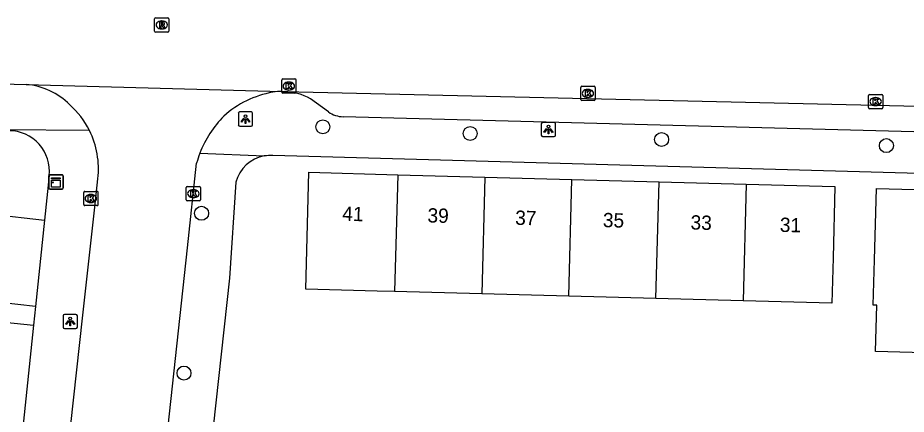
# Model space of a CAD drawing. Extents: x 162026 to 163499, y 387297 to 388169.
# Drawn here: x 162750.4 to 162812.7, y 388068.7 to 388096.4 of the extents above; entities that cross this region are included whole.
import ezdxf

# ---------------------------------------------------------------- set-up
doc = ezdxf.new("R2010")
doc.units = 0
for name, color, linetype in [('IMGEO_Boom', 7, 'Continuous'), ('IMGEO_Kast', 7, 'Continuous'), ('IMGEO_Kolk', 7, 'Continuous'), ('IMGEO_Lichtpunt', 7, 'Continuous'), ('IMGEO_Pand', 7, 'Continuous'), ('IMGEO_Pand_nummerreeks', 7, 'Continuous'), ('IMGEO_Rijbaan_lokaal_gesloten', 7, 'Continuous'), ('IMGEO_Rijbaan_lokaal_open', 7, 'Continuous'), ('IMGEO_Rioolput', 7, 'Continuous'), ('IMGEO_Voetpad_open', 7, 'Continuous')]:
    doc.layers.add(name, color=color, linetype=linetype)

msp = doc.modelspace()

# ---------------------------------------------------------------- linework, layer by layer
at = {"layer": 'IMGEO_Boom'}
for centre in [(162771.808, 388088.776), (162782.123, 388088.307), (162795.53, 388087.892), (162811.269, 388087.458), (162763.313, 388082.726), (162762.082, 388071.552)]:
    msp.add_circle(centre, 0.489, dxfattribs=at)
at = {"layer": 'IMGEO_Kast'}
for p, q in [((162752.616, 388084.498), (162752.616, 388085.339)), ((162752.616, 388085.339), (162752.616, 388084.498)), ((162752.691, 388085.423), (162753.532, 388085.423)), ((162753.532, 388085.423), (162752.691, 388085.423)), ((162753.616, 388085.348), (162753.616, 388084.507)), ((162753.616, 388084.507), (162753.616, 388085.348)), ((162753.541, 388084.423), (162752.7, 388084.423)), ((162752.7, 388084.423), (162753.541, 388084.423))]:
    msp.add_line(p, q, dxfattribs=at)
for points in [[(162752.811, 388085.213), (162753.411, 388085.213), (162753.411, 388085.128), (162752.811, 388085.128), (162752.811, 388085.213)], [(162752.811, 388085.038), (162753.411, 388085.038), (162753.411, 388084.549), (162752.811, 388084.549), (162752.811, 388085.038)]]:
    msp.add_lwpolyline(points, dxfattribs=at)
msp.add_circle((162752.895, 388084.887), 0.0377, dxfattribs=at)
for centre, start, end in [((162752.694, 388085.345), 92.4484, 184.28452), ((162752.694, 388085.345), 92.4484, 184.28452), ((162753.538, 388085.345), 2.4484, 94.28452), ((162753.538, 388085.345), 2.4484, 94.28452), ((162752.694, 388084.501), 182.4484, 274.28452), ((162752.694, 388084.501), 182.4484, 274.28452), ((162753.538, 388084.501), 272.4484, 4.28452), ((162753.538, 388084.501), 272.4484, 4.28452)]:
    msp.add_arc(centre, 0.0779, start, end, dxfattribs=at)
at = {"layer": 'IMGEO_Kolk'}
for p, q in [((162769, 388092.123), (162769.852, 388092.123)), ((162768.925, 388091.197), (162768.925, 388092.049)), ((162769.413, 388091.903), (162769.438, 388091.903)), ((162769.926, 388092.049), (162769.926, 388091.197)), ((162789.869, 388090.683), (162789.869, 388091.535)), ((162789.944, 388091.609), (162790.796, 388091.609)), ((162790.87, 388091.535), (162790.87, 388090.683)), ((162769.852, 388091.123), (162769, 388091.123)), ((162769.436, 388091.343), (162769.411, 388091.343)), ((162790.357, 388091.389), (162790.382, 388091.389)), ((162810.016, 388090.115), (162810.016, 388090.967)), ((162810.091, 388091.041), (162810.943, 388091.041)), ((162811.017, 388090.967), (162811.017, 388090.115)), ((162790.796, 388090.609), (162789.944, 388090.609)), ((162790.38, 388090.829), (162790.355, 388090.829)), ((162810.527, 388090.261), (162810.502, 388090.261)), ((162810.504, 388090.821), (162810.529, 388090.821)), ((162810.943, 388090.041), (162810.091, 388090.041)), ((162755.059, 388083.336), (162755.059, 388084.188)), ((162755.134, 388084.262), (162755.986, 388084.262)), ((162755.547, 388084.042), (162755.572, 388084.042)), ((162756.06, 388084.188), (162756.06, 388083.336)), ((162762.238, 388083.674), (162762.238, 388084.526)), ((162762.313, 388084.6), (162763.165, 388084.6)), ((162762.726, 388084.38), (162762.751, 388084.38)), ((162763.239, 388084.526), (162763.239, 388083.674)), ((162755.57, 388083.482), (162755.545, 388083.482)), ((162763.165, 388083.6), (162762.313, 388083.6)), ((162762.749, 388083.82), (162762.724, 388083.82)), ((162755.986, 388083.262), (162755.134, 388083.262))]:
    msp.add_line(p, q, dxfattribs=at)
for points in [[(162769, 388092.123), (162769.852, 388092.123)], [(162768.925, 388091.197), (162768.925, 388092.049)], [(162769.246, 388091.823), (162769.369, 388091.823), (162769.369, 388091.672), (162769.499, 388091.823), (162769.663, 388091.823), (162769.517, 388091.672), (162769.67, 388091.423), (162769.518, 388091.423), (162769.433, 388091.587), (162769.369, 388091.52), (162769.369, 388091.423), (162769.246, 388091.423), (162769.246, 388091.823)], [(162769.926, 388092.049), (162769.926, 388091.197)], [(162789.869, 388090.683), (162789.869, 388091.535)], [(162789.944, 388091.609), (162790.796, 388091.609)], [(162790.87, 388091.535), (162790.87, 388090.683)], [(162769.852, 388091.123), (162769, 388091.123)], [(162790.19, 388091.309), (162790.313, 388091.309), (162790.313, 388091.158), (162790.443, 388091.309), (162790.607, 388091.309), (162790.461, 388091.158), (162790.614, 388090.909), (162790.462, 388090.909), (162790.377, 388091.073), (162790.313, 388091.006), (162790.313, 388090.909), (162790.19, 388090.909), (162790.19, 388091.309)], [(162810.016, 388090.115), (162810.016, 388090.967)], [(162810.091, 388091.041), (162810.943, 388091.041)], [(162811.017, 388090.967), (162811.017, 388090.115)], [(162790.796, 388090.609), (162789.944, 388090.609)], [(162810.337, 388090.741), (162810.46, 388090.741), (162810.46, 388090.59), (162810.59, 388090.741), (162810.754, 388090.741), (162810.608, 388090.59), (162810.761, 388090.341), (162810.609, 388090.341), (162810.524, 388090.505), (162810.46, 388090.438), (162810.46, 388090.341), (162810.337, 388090.341), (162810.337, 388090.741)], [(162810.943, 388090.041), (162810.091, 388090.041)], [(162755.059, 388083.336), (162755.059, 388084.188)], [(162755.134, 388084.262), (162755.986, 388084.262)], [(162756.06, 388084.188), (162756.06, 388083.336)], [(162762.238, 388083.674), (162762.238, 388084.526)], [(162762.313, 388084.6), (162763.165, 388084.6)], [(162762.559, 388084.3), (162762.682, 388084.3), (162762.682, 388084.149), (162762.812, 388084.3), (162762.976, 388084.3), (162762.83, 388084.149), (162762.983, 388083.9), (162762.831, 388083.9), (162762.746, 388084.064), (162762.682, 388083.997), (162762.682, 388083.9), (162762.559, 388083.9), (162762.559, 388084.3)], [(162763.239, 388084.526), (162763.239, 388083.674)], [(162755.38, 388083.962), (162755.503, 388083.962), (162755.503, 388083.811), (162755.633, 388083.962), (162755.797, 388083.962), (162755.651, 388083.811), (162755.804, 388083.562), (162755.652, 388083.562), (162755.567, 388083.726), (162755.503, 388083.659), (162755.503, 388083.562), (162755.38, 388083.562), (162755.38, 388083.962)], [(162763.165, 388083.6), (162762.313, 388083.6)], [(162755.986, 388083.262), (162755.134, 388083.262)]]:
    msp.add_lwpolyline(points, dxfattribs=at)
for centre, start, end in [((162769.002, 388092.047), 91.55205, 178.44795), ((162769.002, 388092.047), 91.55205, 178.44795), ((162769.85, 388092.047), 1.55205, 88.44795), ((162769.85, 388092.047), 1.55205, 88.44795), ((162789.946, 388091.533), 91.55205, 178.44795), ((162789.946, 388091.533), 91.55205, 178.44795), ((162790.794, 388091.533), 1.55205, 88.44795), ((162790.794, 388091.533), 1.55205, 88.44795), ((162769.002, 388091.199), 181.55205, 268.44795), ((162769.002, 388091.199), 181.55205, 268.44795), ((162769.85, 388091.199), 271.55205, 358.44795), ((162769.85, 388091.199), 271.55205, 358.44795), ((162810.093, 388090.965), 91.55205, 178.44795), ((162810.093, 388090.965), 91.55205, 178.44795), ((162810.941, 388090.965), 1.55205, 88.44795), ((162810.941, 388090.965), 1.55205, 88.44795), ((162789.946, 388090.685), 181.55205, 268.44795), ((162789.946, 388090.685), 181.55205, 268.44795), ((162790.794, 388090.685), 271.55205, 358.44795), ((162790.794, 388090.685), 271.55205, 358.44795), ((162810.093, 388090.117), 181.55205, 268.44795), ((162810.093, 388090.117), 181.55205, 268.44795), ((162810.941, 388090.117), 271.55205, 358.44795), ((162810.941, 388090.117), 271.55205, 358.44795), ((162755.136, 388084.186), 91.55205, 178.44795), ((162755.136, 388084.186), 91.55205, 178.44795), ((162755.984, 388084.186), 1.55205, 88.44795), ((162755.984, 388084.186), 1.55205, 88.44795), ((162762.315, 388084.524), 91.55205, 178.44795), ((162762.315, 388084.524), 91.55205, 178.44795), ((162763.163, 388084.524), 1.55205, 88.44795), ((162763.163, 388084.524), 1.55205, 88.44795), ((162762.315, 388083.676), 181.55205, 268.44795), ((162762.315, 388083.676), 181.55205, 268.44795), ((162763.163, 388083.676), 271.55205, 358.44795), ((162763.163, 388083.676), 271.55205, 358.44795), ((162755.136, 388083.338), 181.55205, 268.44795), ((162755.136, 388083.338), 181.55205, 268.44795), ((162755.984, 388083.338), 271.55205, 358.44795), ((162755.984, 388083.338), 271.55205, 358.44795)]:
    msp.add_arc(centre, 0.0765, start, end, dxfattribs=at)
for centre, major_axis, ratio, start_param, end_param in [((162769.412, 388091.623), (-0.387, 0.002), 0.722429, 4.712389, 7.853982), ((162769.437, 388091.623), (-0.39, 0.002), 0.717154, 1.570796, 4.712389), ((162790.356, 388091.109), (-0.387, 0.002), 0.722429, 4.712389, 7.853982), ((162790.381, 388091.109), (-0.39, 0.002), 0.717154, 1.570796, 4.712389), ((162810.503, 388090.541), (-0.387, 0.002), 0.722429, 4.712389, 7.853982), ((162810.528, 388090.541), (-0.39, 0.002), 0.717154, 1.570796, 4.712389), ((162755.546, 388083.762), (-0.387, 0.002), 0.722429, 4.712389, 7.853982), ((162755.571, 388083.762), (-0.39, 0.002), 0.717154, 1.570796, 4.712389), ((162762.725, 388084.1), (-0.387, 0.002), 0.722429, 4.712389, 7.853982), ((162762.75, 388084.1), (-0.39, 0.002), 0.717154, 1.570796, 4.712389)]:
    msp.add_ellipse(centre, major_axis=major_axis, ratio=ratio, start_param=start_param, end_param=end_param, dxfattribs=at)
at = {"layer": 'IMGEO_Lichtpunt'}
for p, q in [((162765.888, 388089.72), (162765.888, 388088.913)), ((162765.888, 388089.72), (162765.888, 388088.913)), ((162766.79, 388089.815), (162765.982, 388089.815)), ((162766.79, 388089.815), (162765.982, 388089.815)), ((162766.884, 388088.913), (162766.884, 388089.72)), ((162766.884, 388088.913), (162766.884, 388089.72)), ((162787.106, 388088.993), (162787.106, 388088.186)), ((162787.106, 388088.993), (162787.106, 388088.186)), ((162788.008, 388089.088), (162787.2, 388089.088)), ((162788.008, 388089.088), (162787.2, 388089.088)), ((162788.102, 388088.186), (162788.102, 388088.993)), ((162788.102, 388088.186), (162788.102, 388088.993)), ((162765.982, 388088.819), (162766.79, 388088.819)), ((162765.982, 388088.819), (162766.79, 388088.819)), ((162787.2, 388088.092), (162788.008, 388088.092)), ((162787.2, 388088.092), (162788.008, 388088.092)), ((162753.617, 388075.565), (162753.617, 388074.758)), ((162753.617, 388075.565), (162753.617, 388074.758)), ((162754.519, 388075.66), (162753.711, 388075.66)), ((162754.519, 388075.66), (162753.711, 388075.66)), ((162754.613, 388074.758), (162754.613, 388075.565)), ((162754.613, 388074.758), (162754.613, 388075.565)), ((162753.711, 388074.664), (162754.519, 388074.664)), ((162753.711, 388074.664), (162754.519, 388074.664))]:
    msp.add_line(p, q, dxfattribs=at)
for points in [[(162766.262, 388089.384), (162766.301, 388089.356), (162766.113, 388089.094), (162766.075, 388089.121), (162766.262, 388089.384)], [(162766.364, 388089.336), (162766.411, 388089.336), (162766.411, 388089.014), (162766.364, 388089.014), (162766.364, 388089.336)], [(162766.474, 388089.356), (162766.512, 388089.383), (162766.699, 388089.121), (162766.66, 388089.093), (162766.474, 388089.356)], [(162787.48, 388088.657), (162787.519, 388088.629), (162787.331, 388088.367), (162787.293, 388088.394), (162787.48, 388088.657)], [(162787.582, 388088.609), (162787.629, 388088.609), (162787.629, 388088.287), (162787.582, 388088.287), (162787.582, 388088.609)], [(162787.692, 388088.629), (162787.73, 388088.656), (162787.917, 388088.394), (162787.878, 388088.366), (162787.692, 388088.629)], [(162753.991, 388075.229), (162754.03, 388075.201), (162753.842, 388074.939), (162753.804, 388074.966), (162753.991, 388075.229)], [(162754.093, 388075.181), (162754.14, 388075.181), (162754.14, 388074.859), (162754.093, 388074.859), (162754.093, 388075.181)], [(162754.203, 388075.201), (162754.241, 388075.228), (162754.428, 388074.966), (162754.389, 388074.938), (162754.203, 388075.201)]]:
    msp.add_lwpolyline(points, dxfattribs=at)
for centre in [(162766.387, 388089.518), (162787.605, 388088.791), (162754.116, 388075.363)]:
    msp.add_circle(centre, 0.0994, dxfattribs=at)
for centre, start, end in [((162765.982, 388089.72), 90, 180), ((162765.982, 388089.72), 90, 180), ((162766.79, 388089.72), 0, 90), ((162766.79, 388089.72), 0, 90), ((162787.2, 388088.993), 90, 180), ((162787.2, 388088.993), 90, 180), ((162788.008, 388088.993), 0, 90), ((162788.008, 388088.993), 0, 90), ((162765.982, 388088.913), 180, 270), ((162765.982, 388088.913), 180, 270), ((162766.79, 388088.913), 270, 0), ((162766.79, 388088.913), 270, 360), ((162787.2, 388088.186), 180, 270), ((162787.2, 388088.186), 180, 270), ((162788.008, 388088.186), 270, 0), ((162788.008, 388088.186), 270, 360), ((162753.711, 388075.565), 90, 180), ((162753.711, 388075.565), 90, 180), ((162754.519, 388075.565), 0, 90), ((162754.519, 388075.565), 0, 90), ((162753.711, 388074.758), 180, 270), ((162753.711, 388074.758), 180, 270), ((162754.519, 388074.758), 270, 0), ((162754.519, 388074.758), 270, 360)]:
    msp.add_arc(centre, 0.0946, start, end, dxfattribs=at)
at = {"layer": 'IMGEO_Pand'}
for points in [[(162776.829, 388077.259), (162775.608, 388077.292), (162770.609, 388077.425), (162770.826, 388085.592), (162777.046, 388085.426)], [(162777.046, 388085.426), (162776.829, 388077.259)], [(162777.046, 388085.426), (162783.147, 388085.263)], [(162783.147, 388085.263), (162782.93, 388077.097)], [(162783.147, 388085.263), (162789.248, 388085.101)], [(162789.031, 388076.934), (162789.248, 388085.101)], [(162789.248, 388085.101), (162795.349, 388084.938)], [(162795.132, 388076.771), (162795.349, 388084.938)], [(162795.349, 388084.938), (162801.45, 388084.775)], [(162801.45, 388084.775), (162807.671, 388084.609), (162807.538, 388079.611), (162807.454, 388076.442), (162801.233, 388076.608)], [(162801.45, 388084.775), (162801.233, 388076.608)], [(162816.575, 388076.125), (162816.485, 388072.889), (162810.515, 388073.054), (162810.604, 388076.29), (162810.353, 388076.297), (162810.441, 388079.465), (162810.579, 388084.463), (162816.801, 388084.291)], [(162782.93, 388077.097), (162776.829, 388077.259)], [(162789.031, 388076.934), (162782.93, 388077.097)], [(162795.132, 388076.771), (162789.031, 388076.934)], [(162801.233, 388076.608), (162795.132, 388076.771)]]:
    msp.add_lwpolyline(points, dxfattribs=at)
at = {"layer": 'IMGEO_Rijbaan_lokaal_gesloten'}
for points in [[(162751.036, 388091.731), (162768.951, 388091.255)], [(162768.951, 388091.255), (162769.118, 388091.249)], [(162769.118, 388091.249), (162858.908, 388089.182)]]:
    msp.add_lwpolyline(points, dxfattribs=at)
at = {"layer": 'IMGEO_Rijbaan_lokaal_open'}
for points in [[(162744.238, 388091.912), (162751.036, 388091.731)], [(162755.461, 388088.516), (162749.38, 388088.571)], [(162749.994, 387995.743), (162750.856, 387996.632), (162751.635, 387997.594), (162752.325, 387998.622), (162752.921, 387999.708), (162753.06, 388000), (162753.529, 388001.145), (162753.894, 388002.327), (162754.152, 388003.537), (162754.244, 388004.18), (162756.048, 388022.376), (162758.948, 388049.11), (162760.653, 388064.827), (162762.333, 388080.317), (162762.967, 388086.234)], [(162720.319, 388001.136), (162730.638, 388000), (162740.794, 387998.882), (162741.325, 387998.868), (162741.855, 387998.902), (162742.38, 387998.982), (162742.895, 387999.11), (162743.398, 387999.283), (162743.882, 387999.5), (162744.346, 387999.759), (162744.704, 388000), (162745.12, 388000.331), (162745.504, 388000.697), (162745.855, 388001.097), (162746.168, 388001.526), (162746.442, 388001.982), (162746.673, 388002.46), (162746.862, 388002.957), (162747.005, 388003.468), (162747.102, 388003.991), (162747.13, 388004.231), (162755.001, 388075.613), (162755.811, 388082.952), (162756.053, 388085.148)]]:
    msp.add_lwpolyline(points, dxfattribs=at)
for centre, radius, start, end in [((162750.661, 388086.938), 4.808, 44.82296, 85.52624), ((162769.489, 388084.416), 6.882, 99.98275, 132.05565), ((162769.058, 388086.554), 4.702, 91.30946, 99.33173), ((162750.09, 388085.833), 6.004, 26.54785, 48.46692), ((162770.082, 388084.302), 7.373, 134.88064, 159.11508), ((162750.075, 388085.833), 6.017, 353.46149, 26.47682), ((162770.535, 388084.161), 7.846, 159.33801, 164.68345)]:
    msp.add_arc(centre, radius, start, end, dxfattribs=at)
at = {"layer": 'IMGEO_Rioolput'}
for p, q in [((162760.026, 388095.474), (162760.026, 388096.326)), ((162760.101, 388096.4), (162760.953, 388096.4)), ((162760.514, 388096.18), (162760.539, 388096.18)), ((162761.027, 388096.326), (162761.027, 388095.474)), ((162760.953, 388095.4), (162760.101, 388095.4)), ((162760.537, 388095.62), (162760.512, 388095.62))]:
    msp.add_line(p, q, dxfattribs=at)
for points in [[(162760.026, 388095.474), (162760.026, 388096.326)], [(162760.101, 388096.4), (162760.953, 388096.4)], [(162760.615, 388096.098), (162760.363, 388096.1), (162760.363, 388095.7)], [(162760.363, 388095.7), (162760.487, 388095.7), (162760.487, 388095.862), (162760.498, 388095.862)], [(162760.541, 388096.019), (162760.487, 388096.019), (162760.487, 388095.938)], [(162760.487, 388095.938), (162760.539, 388095.938)], [(162760.545, 388095.833), (162760.616, 388095.7), (162760.756, 388095.7), (162760.691, 388095.826)], [(162761.027, 388096.326), (162761.027, 388095.474)], [(162760.953, 388095.4), (162760.101, 388095.4)]]:
    msp.add_lwpolyline(points, dxfattribs=at)
for centre, radius, start, end in [((162760.103, 388096.324), 0.0765, 91.55205, 178.44795), ((162760.103, 388096.324), 0.0765, 91.55205, 178.44795), ((162760.497, 388095.809), 0.0533, 26.02933, 88.69889), ((162760.523, 388096.127), 0.19, 274.7715, 282.96867), ((162760.547, 388095.923), 0.0964, 77.00612, 93.18647), ((162760.561, 388095.98), 0.0378, 276.66336, 79.67722), ((162760.614, 388095.988), 0.109, 350.36119, 89.41601), ((162760.612, 388095.988), 0.112, 277.58423, 350.98172), ((162760.596, 388095.773), 0.108, 29.51342, 73.79051), ((162760.951, 388096.324), 0.0765, 1.55205, 88.44795), ((162760.951, 388096.324), 0.0765, 1.55205, 88.44795), ((162760.103, 388095.476), 0.0765, 181.55205, 268.44795), ((162760.103, 388095.476), 0.0765, 181.55205, 268.44795), ((162760.951, 388095.476), 0.0765, 271.55205, 358.44795), ((162760.951, 388095.476), 0.0765, 271.55205, 358.44795)]:
    msp.add_arc(centre, radius, start, end, dxfattribs=at)
for centre, major_axis, ratio, start_param, end_param in [((162760.513, 388095.9), (-0.387, 0.002), 0.722429, 4.712389, 7.853982), ((162760.538, 388095.9), (-0.39, 0.002), 0.717154, 1.570796, 4.712389)]:
    msp.add_ellipse(centre, major_axis=major_axis, ratio=ratio, start_param=start_param, end_param=end_param, dxfattribs=at)
at = {"layer": 'IMGEO_Voetpad_open'}
for points in [[(162772.195, 388089.815), (162770.937, 388090.729)], [(162858.908, 388089.182), (162858.72, 388089.13), (162858.537, 388089.061), (162858.36, 388088.976), (162858.192, 388088.876), (162858.034, 388088.761), (162857.883, 388088.629), (162856.77, 388087.697), (162856.685, 388087.617), (162856.593, 388087.546), (162856.496, 388087.483), (162856.393, 388087.429), (162856.286, 388087.385), (162856.175, 388087.35), (162856.062, 388087.326), (162855.947, 388087.311), (162855.831, 388087.307), (162773.235, 388089.48)], [(162763.193, 388086.93), (162767.708, 388086.736)], [(162859.673, 388084.235), (162768.301, 388086.763)], [(162752.643, 388085.361), (162752.318, 388082.257)], [(162765.719, 388084.894), (162765.269, 388078.182), (162763.721, 388064.158)], [(162748.622, 388082.668), (162752.318, 388082.257)], [(162752.318, 388082.257), (162751.684, 388076.2)], [(162751.684, 388076.2), (162747.95, 388076.617)], [(162751.684, 388076.2), (162751.548, 388074.904)], [(162747.685, 388075.309), (162751.548, 388074.904)], [(162751.548, 388074.904), (162744.093, 388003.73), (162744.055, 388003.541), (162744, 388003.357), (162743.93, 388003.178), (162743.843, 388003.006), (162743.742, 388002.843), (162743.626, 388002.689), (162743.497, 388002.547), (162743.356, 388002.416), (162743.204, 388002.299), (162743.042, 388002.195), (162742.871, 388002.107), (162742.693, 388002.034), (162742.509, 388001.977), (162742.321, 388001.937), (162742.13, 388001.914), (162741.938, 388001.908), (162741.746, 388001.92), (162741.556, 388001.948), (162739.988, 388002.143)]]:
    msp.add_lwpolyline(points, dxfattribs=at)
for centre, radius, start, end in [((162768.969, 388087.285), 3.967, 60.25216, 87.84041), ((162773.295, 388091.449), 1.97, 236.04708, 268.24382), ((162749.811, 388085.658), 2.848, 354.01176, 89.56891), ((162768.112, 388084.305), 2.465, 99.44194, 166.1632), ((162768.112, 388084.387), 2.384, 85.45477, 99.75912)]:
    msp.add_arc(centre, radius, start, end, dxfattribs=at)

# ---------------------------------------------------------------- texts
at = {"layer": 'IMGEO_Pand_nummerreeks'}
for s, rotation, p in [('41', 358.01886, (162773.153, 388082.217)), ('39', 358.47175, (162779.124, 388082.089)), ('37', 358.47175, (162785.265, 388081.925)), ('35', 358.47175, (162791.406, 388081.762)), ('33', 358.47175, (162797.546, 388081.598)), ('31', 358.47175, (162803.799, 388081.431))]:
    msp.add_text(s, height=1, rotation=rotation, dxfattribs=at).set_placement(p)

doc.saveas('drawing.dxf')
